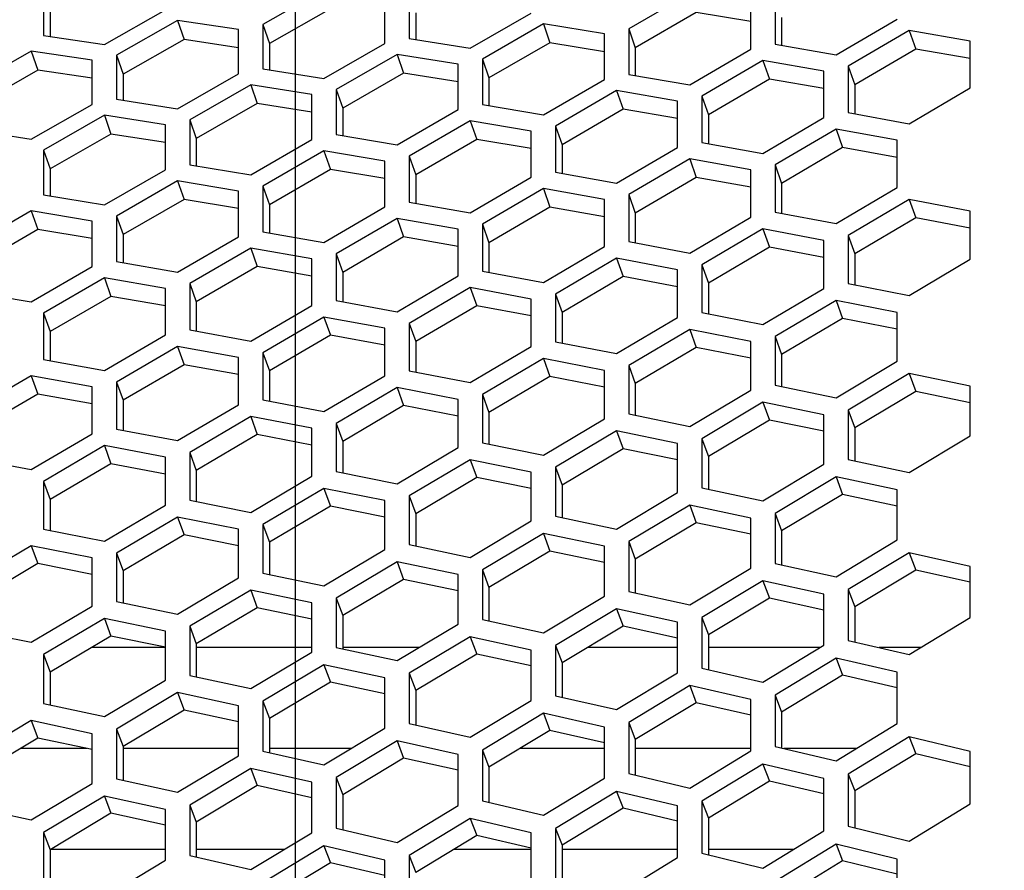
# Model space of a CAD drawing. Header units: millimetres. Extents: x 0 to 420, y 0 to 297.
# Tile 259 of 502: x 242.2 to 246.1, y 241.04 to 244.41. Entities that reach past the tile are written whole.
import ezdxf

# ---------------------------------------------------------------- set-up
doc = ezdxf.new("R2010")
doc.units = ezdxf.units.MM
doc.header["$LTSCALE"] = 23.1
doc.layers.get('0').update_dxf_attribs({"linetype": 'CONTINUOUS'})
doc.layers.add('DIM_PILOTEES', color=7, linetype='CONTINUOUS')
doc.layers.add('FASEN', color=7, linetype='CONTINUOUS')
doc.styles.add('TEXTSTYLE_2', font='txt', dxfattribs={"width": 0.97619})
doc.styles.add('TEXTSTYLE_3', font='txt', dxfattribs={"width": 1.071429})
doc.styles.add('TEXTSTYLE_6', font='txt', dxfattribs={"width": 1.178571})
doc.dimstyles.new('DIMSTYLE_1', dxfattribs={"dimtxt": 2.5, "dimasz": 0.1875, "dimexe": 0.125, "dimexo": 0.0625, "dimgap": 1.25, "dimtad": 0, "dimtih": 1, "dimtoh": 1, "dimdsep": 46, "dimtxsty": 'TEXTSTYLE_2', "dimblk": '_FILLED', "dimblk1": '_FILLED', "dimblk2": '_FILLED', "dimcen": 0.09, "dimazin": 2, "dimtfac": 1, "dimtofl": 0, "dimtmove": 0, "dimatfit": 3, "dimldrblk": '_FILLED', "dimfxl": 1, "dimtolj": 1, "dimarcsym": 0})
doc.dimstyles.new('DIMSTYLE_2', dxfattribs={"dimtxt": 2.5, "dimasz": 0.1875, "dimexe": 0.125, "dimexo": 0.0625, "dimgap": 1.25, "dimtad": 0, "dimtih": 1, "dimtoh": 1, "dimdsep": 46, "dimtxsty": 'TEXTSTYLE_3', "dimblk": '_FILLED', "dimblk1": '_FILLED', "dimblk2": '_FILLED', "dimcen": 0.09, "dimazin": 2, "dimtfac": 1, "dimtofl": 0, "dimtmove": 0, "dimatfit": 3, "dimldrblk": '_FILLED', "dimfxl": 1, "dimtolj": 1, "dimarcsym": 0})
doc.dimstyles.new('DIMSTYLE_5', dxfattribs={"dimtxt": 2.5, "dimasz": 0.1875, "dimexe": 0.125, "dimexo": 0.0625, "dimgap": 1.25, "dimtad": 0, "dimtih": 1, "dimtoh": 1, "dimdsep": 46, "dimtxsty": 'TEXTSTYLE_6', "dimblk": '_FILLED', "dimblk1": '_FILLED', "dimblk2": '_FILLED', "dimcen": 0.09, "dimazin": 2, "dimtfac": 1, "dimtofl": 0, "dimtmove": 0, "dimatfit": 3, "dimldrblk": '_FILLED', "dimfxl": 1, "dimtolj": 1, "dimarcsym": 0})

# ---------------------------------------------------------------- blocks, each defined once
blk = doc.blocks.new('_FILLED')
at = {"color": 0, "linetype": 'BYBLOCK'}
blk.add_solid([(0, 0), (-1, 0.167), (-1, -0.167)], dxfattribs=at)
blk = doc.blocks.new('*D0')
at = {"layer": 'DIM_PILOTEES', "color": 2, "linetype": 'CONTINUOUS'}
for p, q in [((218.8808, 254.2086), (215.0951, 254.2086)), ((215.2201, 254.2086), (215.2201, 191.7537)), ((273.8528, 254.2086), (218.8808, 254.2086)), ((215.2201, 129.4471), (215.2201, 186.7537)), ((218.8808, 129.4471), (215.0951, 129.4471)), ((273.8782, 129.4471), (218.8808, 129.4471))]:
    blk.add_line(p, q, dxfattribs=at)
at = {"layer": 'DIM_PILOTEES', "color": 2, "linetype": 'CONTINUOUS', "xscale": 0.1875, "yscale": 0.1875, "zscale": 0.1875}
for p, rotation in [((215.2201, 254.2086), 90), ((215.2201, 129.4471), 270)]:
    blk.add_blockref('_FILLED', p, dxfattribs=dict(at, rotation=rotation))
at = {"layer": 'DIM_PILOTEES', "color": 2, "linetype": 'CONTINUOUS', "insert": (215.2201, 190.5037), "char_height": 2.5, "width": 10.982143, "attachment_point": 2, "line_spacing_factor": 0.9, "style": 'TEXTSTYLE_2'}
blk.add_mtext('{\\ftxt;\\W0.0001;\\H0.0001;\\~}{\\ftxt;\\W2.9285714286;\\H2.5; }{\\ftxt;\\W0.0001;\\H0.0001;\\~}', dxfattribs=at)
blk = doc.blocks.new('*D1')
at = {"layer": 'DIM_PILOTEES', "color": 2, "linetype": 'CONTINUOUS'}
for p, q in [((226.3883, 264.6125), (226.3883, 265.9875)), ((243.2945, 264.6125), (243.2945, 265.9875)), ((226.3883, 265.8625), (225.8883, 265.8625)), ((243.2945, 265.8625), (243.7945, 265.8625)), ((226.3883, 206.2157), (226.3883, 264.6125)), ((243.2945, 226.5584), (243.2945, 264.6125))]:
    blk.add_line(p, q, dxfattribs=at)
at = {"layer": 'DIM_PILOTEES', "color": 2, "linetype": 'CONTINUOUS', "xscale": 0.1875, "yscale": 0.1875, "zscale": 0.1875}
blk.add_blockref('_FILLED', (226.3883, 265.8625), dxfattribs=at)
at = {"layer": 'DIM_PILOTEES', "color": 2, "linetype": 'CONTINUOUS', "xscale": 0.1875, "yscale": 0.1875, "zscale": 0.1875, "rotation": 180}
blk.add_blockref('_FILLED', (243.2945, 265.8625), dxfattribs=at)
at = {"layer": 'DIM_PILOTEES', "color": 2, "linetype": 'CONTINUOUS', "insert": (235.5503, 267.1125), "char_height": 2.5, "width": 8.035714, "attachment_point": 2, "line_spacing_factor": 0.9, "style": 'TEXTSTYLE_3'}
blk.add_mtext('{\\ftxt;\\W0.0001;\\H0.0001;\\~}{\\ftxt;\\W2.1428571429;\\H2.5; }{\\ftxt;\\W0.0001;\\H0.0001;\\~}', dxfattribs=at)
blk = doc.blocks.new('*D8')
at = {"layer": 'DIM_PILOTEES', "color": 2, "linetype": 'CONTINUOUS'}
for p, q in [((226.3883, 276.7141), (226.3883, 278.0891)), ((276.2211, 276.7141), (276.2211, 278.0891)), ((226.3883, 277.9641), (248.9616, 277.9641)), ((276.2211, 277.9641), (257.3545, 277.9641)), ((226.3883, 206.2157), (226.3883, 276.7141)), ((276.2211, 241.6204), (276.2211, 276.7141))]:
    blk.add_line(p, q, dxfattribs=at)
at = {"layer": 'DIM_PILOTEES', "color": 2, "linetype": 'CONTINUOUS', "xscale": 0.1875, "yscale": 0.1875, "zscale": 0.1875, "rotation": 180}
blk.add_blockref('_FILLED', (226.3883, 277.9641), dxfattribs=at)
at = {"layer": 'DIM_PILOTEES', "color": 2, "linetype": 'CONTINUOUS', "xscale": 0.1875, "yscale": 0.1875, "zscale": 0.1875}
blk.add_blockref('_FILLED', (276.2211, 277.9641), dxfattribs=at)
at = {"layer": 'DIM_PILOTEES', "color": 2, "linetype": 'CONTINUOUS', "insert": (253.158, 279.2141), "char_height": 2.5, "width": 8.839286, "attachment_point": 2, "line_spacing_factor": 0.9, "style": 'TEXTSTYLE_6'}
blk.add_mtext('{\\ftxt;\\W0.0001;\\H0.0001;\\~}{\\ftxt;\\W2.3571428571;\\H2.5; }{\\ftxt;\\W0.0001;\\H0.0001;\\~}', dxfattribs=at)

msp = doc.modelspace()

# ---------------------------------------------------------------- linework, layer by layer
at = {"color": 3, "linetype": 'CONTINUOUS'}
for p, q in [((243.4071, 244.5287), (243.1656, 244.3907)), ((242.2963, 244.5188), (242.2963, 244.3471)), ((243.6486, 244.3155), (243.6486, 244.4918)), ((243.7452, 244.5121), (243.7452, 244.3357)), ((244.856, 244.5133), (244.6145, 244.3735)), ((245.1941, 244.4936), (245.1941, 244.3125)), ((242.5378, 244.3113), (242.7793, 244.4487)), ((245.0975, 244.2926), (245.0975, 244.4736)), ((242.8276, 244.4069), (242.5861, 244.2693)), ((243.069, 244.3704), (242.8276, 244.4069)), ((243.9867, 244.297), (244.2281, 244.4362)), ((245.4356, 244.2709), (245.677, 244.412)), ((243.069, 244.1948), (243.069, 244.3704)), ((243.1656, 244.3907), (243.1656, 244.215)), ((244.2764, 244.3928), (244.035, 244.2534)), ((244.5179, 244.3535), (244.2764, 244.3928)), ((244.6145, 244.3735), (244.6145, 244.1931)), ((245.7253, 244.3671), (245.4839, 244.2258)), ((245.9668, 244.3248), (245.7253, 244.3671)), ((242.2963, 244.3471), (242.5378, 244.3113)), ((243.7452, 244.3357), (243.9867, 244.297)), ((244.5179, 244.1732), (244.5179, 244.3535)), ((243.4071, 244.1766), (243.6486, 244.3155)), ((244.856, 244.1519), (245.0975, 244.2926)), ((245.1941, 244.3125), (245.4356, 244.2709)), ((245.9668, 244.1398), (245.9668, 244.3248)), ((242.248, 244.2851), (242.0065, 244.1478)), ((242.4895, 244.249), (242.248, 244.2851)), ((242.4895, 244.0742), (242.4895, 244.249)), ((242.5861, 244.2693), (242.5861, 244.0943)), ((243.6969, 244.2724), (243.4554, 244.1333)), ((243.9384, 244.2334), (243.6969, 244.2724)), ((244.035, 244.2534), (244.035, 244.0737)), ((245.1458, 244.2479), (244.9043, 244.107)), ((245.3873, 244.206), (245.1458, 244.2479)), ((243.1656, 244.215), (243.4071, 244.1766)), ((243.9384, 244.0538), (243.9384, 244.2334)), ((245.4839, 244.2258), (245.4839, 244.0414)), ((242.8276, 244.0563), (243.069, 244.1948)), ((244.2764, 244.0329), (244.5179, 244.1732)), ((244.6145, 244.1931), (244.856, 244.1519)), ((245.3873, 244.0217), (245.3873, 244.206)), ((243.1173, 244.1519), (242.8759, 244.0132)), ((243.3588, 244.1133), (243.1173, 244.1519)), ((243.4554, 244.1333), (243.4554, 243.9543)), ((245.7253, 243.9976), (245.9668, 244.1398)), ((242.5861, 244.0943), (242.8276, 244.0563)), ((243.3588, 243.9344), (243.3588, 244.1133)), ((244.5662, 244.1287), (244.3247, 243.9882)), ((244.8077, 244.0872), (244.5662, 244.1287)), ((244.9043, 244.107), (244.9043, 243.9234)), ((242.248, 243.936), (242.4895, 244.0742)), ((243.6969, 243.9139), (243.9384, 244.0538)), ((244.035, 244.0737), (244.2764, 244.0329)), ((244.8077, 243.9037), (244.8077, 244.0872)), ((242.5378, 244.0314), (242.2963, 243.8931)), ((242.7793, 243.9932), (242.5378, 244.0314)), ((245.1458, 243.88), (245.3873, 244.0217)), ((245.4839, 244.0414), (245.7253, 243.9976)), ((242.7793, 243.8151), (242.7793, 243.9932)), ((242.8759, 244.0132), (242.8759, 243.835)), ((243.9867, 244.0096), (243.7452, 243.8694)), ((244.2281, 243.9684), (243.9867, 244.0096)), ((244.3247, 243.9882), (244.3247, 243.8053)), ((245.4356, 243.976), (245.1941, 243.834)), ((245.677, 243.9319), (245.4356, 243.976)), ((242.0065, 243.9736), (242.248, 243.936)), ((243.4554, 243.9543), (243.6969, 243.9139)), ((244.2281, 243.7856), (244.2281, 243.9684)), ((243.1173, 243.7948), (243.3588, 243.9344)), ((244.5662, 243.7623), (244.8077, 243.9037)), ((244.9043, 243.9234), (245.1458, 243.88)), ((245.677, 243.7444), (245.677, 243.9319)), ((242.2963, 243.8931), (242.2963, 243.7156)), ((243.4071, 243.8904), (243.1656, 243.7506)), ((243.6486, 243.8496), (243.4071, 243.8904)), ((243.7452, 243.8694), (243.7452, 243.6872)), ((244.856, 243.8581), (244.6145, 243.7165)), ((245.0975, 243.8144), (244.856, 243.8581)), ((242.8759, 243.835), (243.1173, 243.7948)), ((243.6486, 243.6676), (243.6486, 243.8496)), ((245.1941, 243.834), (245.1941, 243.6471)), ((242.5378, 243.6758), (242.7793, 243.8151)), ((243.9867, 243.6446), (244.2281, 243.7856)), ((244.3247, 243.8053), (244.5662, 243.7623)), ((245.0975, 243.6276), (245.0975, 243.8144)), ((242.8276, 243.7712), (242.5861, 243.6318)), ((243.069, 243.7308), (242.8276, 243.7712)), ((243.1656, 243.7506), (243.1656, 243.5692)), ((245.4356, 243.6015), (245.677, 243.7444)), ((242.2963, 243.7156), (242.5378, 243.6758)), ((243.069, 243.5495), (243.069, 243.7308)), ((244.2764, 243.7403), (244.035, 243.5991)), ((244.5179, 243.697), (244.2764, 243.7403)), ((244.6145, 243.7165), (244.6145, 243.5304)), ((243.4071, 243.5269), (243.6486, 243.6676)), ((243.7452, 243.6872), (243.9867, 243.6446)), ((244.5179, 243.5109), (244.5179, 243.697)), ((245.7253, 243.6975), (245.4839, 243.5545)), ((245.9668, 243.6512), (245.7253, 243.6975)), ((242.248, 243.6521), (242.0065, 243.513)), ((242.4895, 243.612), (242.248, 243.6521)), ((242.5861, 243.6318), (242.5861, 243.4511)), ((244.856, 243.4852), (245.0975, 243.6276)), ((245.1941, 243.6471), (245.4356, 243.6015)), ((245.9668, 243.4605), (245.9668, 243.6512)), ((242.4895, 243.4314), (242.4895, 243.612)), ((243.6969, 243.6225), (243.4554, 243.4816)), ((243.9384, 243.5795), (243.6969, 243.6225)), ((244.035, 243.5991), (244.035, 243.4137)), ((242.8276, 243.4092), (243.069, 243.5495)), ((243.1656, 243.5692), (243.4071, 243.5269)), ((243.9384, 243.3942), (243.9384, 243.5795)), ((245.1458, 243.581), (244.9043, 243.4384)), ((245.3873, 243.5351), (245.1458, 243.581)), ((245.4839, 243.5545), (245.4839, 243.3644)), ((244.2764, 243.3689), (244.5179, 243.5109)), ((244.6145, 243.5304), (244.856, 243.4852)), ((245.3873, 243.3451), (245.3873, 243.5351)), ((243.1173, 243.5046), (242.8759, 243.3642)), ((243.3588, 243.462), (243.1173, 243.5046)), ((243.4554, 243.4816), (243.4554, 243.297)), ((242.248, 243.2915), (242.4895, 243.4314)), ((242.5861, 243.4511), (242.8276, 243.4092)), ((243.3588, 243.2775), (243.3588, 243.462)), ((244.5662, 243.4645), (244.3247, 243.3223)), ((244.8077, 243.419), (244.5662, 243.4645)), ((244.9043, 243.4384), (244.9043, 243.249)), ((245.7253, 243.3166), (245.9668, 243.4605)), ((243.6969, 243.2525), (243.9384, 243.3942)), ((244.035, 243.4137), (244.2764, 243.3689)), ((244.8077, 243.2298), (244.8077, 243.419)), ((242.5378, 243.3868), (242.2963, 243.2467)), ((242.7793, 243.3446), (242.5378, 243.3868)), ((242.8759, 243.3642), (242.8759, 243.1803)), ((245.4839, 243.3644), (245.7253, 243.3166)), ((242.0065, 243.3331), (242.248, 243.2915)), ((242.7793, 243.1608), (242.7793, 243.3446)), ((243.9867, 243.348), (243.7452, 243.2062)), ((244.2281, 243.3029), (243.9867, 243.348)), ((244.3247, 243.3223), (244.3247, 243.1337)), ((245.1458, 243.2017), (245.3873, 243.3451)), ((243.1173, 243.1362), (243.3588, 243.2775)), ((243.4554, 243.297), (243.6969, 243.2525)), ((244.2281, 243.1145), (244.2281, 243.3029)), ((245.4356, 243.2974), (245.1941, 243.1538)), ((245.677, 243.2494), (245.4356, 243.2974)), ((242.2963, 243.2467), (242.2963, 243.0636)), ((244.9043, 243.249), (245.1458, 243.2017)), ((245.677, 243.0562), (245.677, 243.2494)), ((243.4071, 243.2316), (243.1656, 243.0901)), ((243.6486, 243.1868), (243.4071, 243.2316)), ((243.7452, 243.2062), (243.7452, 243.0184)), ((244.5662, 243.0867), (244.8077, 243.2298)), ((242.5378, 243.0199), (242.7793, 243.1608)), ((242.8759, 243.1803), (243.1173, 243.1362)), ((243.6486, 242.9991), (243.6486, 243.1868)), ((244.856, 243.1823), (244.6145, 243.0391)), ((245.0975, 243.1347), (244.856, 243.1823)), ((244.3247, 243.1337), (244.5662, 243.0867)), ((245.0975, 242.9423), (245.0975, 243.1347)), ((245.1941, 243.1538), (245.1941, 242.9613)), ((242.8276, 243.1151), (242.5861, 242.974)), ((243.069, 243.0707), (242.8276, 243.1151)), ((243.1656, 243.0901), (243.1656, 242.903)), ((243.9867, 242.9718), (244.2281, 243.1145)), ((242.2963, 243.0636), (242.5378, 243.0199)), ((243.069, 242.8838), (243.069, 243.0707)), ((244.2764, 243.0672), (244.035, 242.9243)), ((244.5179, 243.0199), (244.2764, 243.0672)), ((244.6145, 243.0391), (244.6145, 242.8473)), ((245.4356, 242.9117), (245.677, 243.0562)), ((243.7452, 243.0184), (243.9867, 242.9718)), ((244.5179, 242.8283), (244.5179, 243.0199)), ((245.7253, 243.0074), (245.4839, 242.8628)), ((245.9668, 242.9572), (245.7253, 243.0074)), ((242.248, 242.9986), (242.0065, 242.8579)), ((242.4895, 242.9546), (242.248, 242.9986)), ((242.5861, 242.974), (242.5861, 242.7877)), ((243.4071, 242.8568), (243.6486, 242.9991)), ((245.1941, 242.9613), (245.4356, 242.9117)), ((242.4895, 242.7685), (242.4895, 242.9546)), ((243.6969, 242.9521), (243.4554, 242.8096)), ((243.9384, 242.9052), (243.6969, 242.9521)), ((244.035, 242.9243), (244.035, 242.7334)), ((244.856, 242.7982), (245.0975, 242.9423)), ((245.9668, 242.7609), (245.9668, 242.9572)), ((242.8276, 242.7419), (243.069, 242.8838)), ((243.1656, 242.903), (243.4071, 242.8568)), ((243.9384, 242.7144), (243.9384, 242.9052)), ((245.1458, 242.8937), (244.9043, 242.7495)), ((245.3873, 242.8439), (245.1458, 242.8937)), ((244.6145, 242.8473), (244.856, 242.7982)), ((245.3873, 242.6483), (245.3873, 242.8439)), ((245.4839, 242.8628), (245.4839, 242.6671)), ((243.1173, 242.837), (242.8759, 242.6949)), ((243.3588, 242.7905), (243.1173, 242.837)), ((243.4554, 242.8096), (243.4554, 242.6194)), ((244.2764, 242.6846), (244.5179, 242.8283)), ((242.248, 242.6269), (242.4895, 242.7685)), ((242.5861, 242.7877), (242.8276, 242.7419)), ((243.3588, 242.6004), (243.3588, 242.7905)), ((244.5662, 242.78), (244.3247, 242.6361)), ((244.8077, 242.7306), (244.5662, 242.78)), ((244.035, 242.7334), (244.2764, 242.6846)), ((244.8077, 242.5358), (244.8077, 242.7306)), ((244.9043, 242.7495), (244.9043, 242.5546)), ((245.7253, 242.6154), (245.9668, 242.7609)), ((242.5378, 242.7219), (242.2963, 242.5802)), ((242.7793, 242.6758), (242.5378, 242.7219)), ((242.8759, 242.6949), (242.8759, 242.5055)), ((243.6969, 242.5711), (243.9384, 242.7144)), ((242.0065, 242.6723), (242.248, 242.6269)), ((242.7793, 242.4865), (242.7793, 242.6758)), ((243.9867, 242.6663), (243.7452, 242.5228)), ((244.2281, 242.6173), (243.9867, 242.6663)), ((245.4839, 242.6671), (245.7253, 242.6154)), ((243.4554, 242.6194), (243.6969, 242.5711)), ((244.2281, 242.4233), (244.2281, 242.6173)), ((244.3247, 242.6361), (244.3247, 242.442)), ((245.1458, 242.5033), (245.3873, 242.6483)), ((242.2963, 242.5802), (242.2963, 242.3915)), ((243.1173, 242.4575), (243.3588, 242.6004)), ((245.4356, 242.5987), (245.1941, 242.4535)), ((245.677, 242.5468), (245.4356, 242.5987)), ((243.4071, 242.5526), (243.1656, 242.4095)), ((243.6486, 242.5039), (243.4071, 242.5526)), ((244.5662, 242.3911), (244.8077, 242.5358)), ((244.9043, 242.5546), (245.1458, 242.5033)), ((245.677, 242.3481), (245.677, 242.5468)), ((242.8759, 242.5055), (243.1173, 242.4575)), ((243.6486, 242.3107), (243.6486, 242.5039)), ((243.7452, 242.5228), (243.7452, 242.3295)), ((242.5378, 242.3439), (242.7793, 242.4865)), ((244.856, 242.4864), (244.6145, 242.3416)), ((245.0975, 242.4349), (244.856, 242.4864)), ((242.8276, 242.4389), (242.5861, 242.2962)), ((243.069, 242.3906), (242.8276, 242.4389)), ((243.9867, 242.279), (244.2281, 242.4233)), ((244.3247, 242.442), (244.5662, 242.3911)), ((245.0975, 242.237), (245.0975, 242.4349)), ((245.1941, 242.4535), (245.1941, 242.2555)), ((242.2963, 242.3915), (242.5378, 242.3439)), ((243.069, 242.1982), (243.069, 242.3906)), ((243.1656, 242.4095), (243.1656, 242.2169)), ((244.2764, 242.3741), (244.035, 242.2297)), ((244.5179, 242.3229), (244.2764, 242.3741)), ((244.6145, 242.3416), (244.6145, 242.1444)), ((245.4356, 242.202), (245.677, 242.3481)), ((242.248, 242.3252), (242.0065, 242.1828)), ((242.4895, 242.2773), (242.248, 242.3252)), ((243.4071, 242.1668), (243.6486, 242.3107)), ((243.7452, 242.3295), (243.9867, 242.279)), ((244.5179, 242.1259), (244.5179, 242.3229)), ((242.4895, 242.0857), (242.4895, 242.2773)), ((242.5861, 242.2962), (242.5861, 242.1044)), ((243.6969, 242.2618), (243.4554, 242.1178)), ((243.9384, 242.211), (243.6969, 242.2618)), ((245.7253, 242.2974), (245.4839, 242.1512)), ((245.9668, 242.2433), (245.7253, 242.2974)), ((244.035, 242.2297), (244.035, 242.0333)), ((244.856, 242.0913), (245.0975, 242.237)), ((245.1941, 242.2555), (245.4356, 242.202)), ((245.9668, 242.0415), (245.9668, 242.2433)), ((242.8276, 242.0547), (243.069, 242.1982)), ((243.1656, 242.2169), (243.4071, 242.1668)), ((243.9384, 242.0147), (243.9384, 242.211)), ((245.1458, 242.1865), (244.9043, 242.0407)), ((245.3873, 242.1328), (245.1458, 242.1865)), ((243.1173, 242.1495), (242.8759, 242.0059)), ((243.3588, 242.0991), (243.1173, 242.1495)), ((244.6145, 242.1444), (244.856, 242.0913)), ((245.4839, 242.1512), (245.4839, 241.9501)), ((242.5861, 242.1044), (242.8276, 242.0547)), ((243.4554, 242.1178), (243.4554, 241.9222)), ((244.2764, 241.9806), (244.5179, 242.1259)), ((245.3873, 241.9318), (245.3873, 242.1328)), ((242.248, 241.9426), (242.4895, 242.0857)), ((243.3588, 241.9036), (243.3588, 242.0991)), ((244.5662, 242.0757), (244.3247, 241.9303)), ((244.8077, 242.0223), (244.5662, 242.0757)), ((242.5378, 242.0372), (242.2963, 241.894)), ((242.7793, 241.9872), (242.5378, 242.0372)), ((244.035, 242.0333), (244.2764, 241.9806)), ((244.9043, 242.0407), (244.9043, 241.8404)), ((245.7253, 241.8945), (245.9668, 242.0415)), ((242.0065, 241.9919), (242.248, 241.9426)), ((242.7793, 241.7925), (242.7793, 241.9872)), ((242.8759, 242.0059), (242.8759, 241.811)), ((243.6969, 241.8699), (243.9384, 242.0147)), ((244.8077, 241.8222), (244.8077, 242.0223)), ((243.9867, 241.9648), (243.7452, 241.8198)), ((244.2281, 241.9119), (243.9867, 241.9648)), ((245.4839, 241.9501), (245.7253, 241.8945)), ((243.4554, 241.9222), (243.6969, 241.8699)), ((244.2281, 241.7125), (244.2281, 241.9119)), ((244.3247, 241.9303), (244.3247, 241.7308)), ((245.1458, 241.7852), (245.3873, 241.9318)), ((242.2963, 241.894), (242.2963, 241.6999)), ((243.1173, 241.7592), (243.3588, 241.9036)), ((245.4356, 241.8803), (245.1941, 241.7336)), ((245.677, 241.8245), (245.4356, 241.8803)), ((243.4071, 241.8539), (243.1656, 241.7093)), ((243.6486, 241.8014), (243.4071, 241.8539)), ((244.9043, 241.8404), (245.1458, 241.7852)), ((242.5378, 241.6485), (242.7793, 241.7925)), ((242.8759, 241.811), (243.1173, 241.7592)), ((243.6486, 241.6028), (243.6486, 241.8014)), ((243.7452, 241.8198), (243.7452, 241.6211)), ((244.5662, 241.676), (244.8077, 241.8222)), ((245.677, 241.6204), (245.677, 241.8245)), ((244.856, 241.7709), (244.6145, 241.6246)), ((245.0975, 241.7154), (244.856, 241.7709)), ((242.8276, 241.7431), (242.5861, 241.5989)), ((243.069, 241.6909), (242.8276, 241.7431)), ((244.3247, 241.7308), (244.5662, 241.676)), ((245.0975, 241.5122), (245.0975, 241.7154)), ((245.1941, 241.7336), (245.1941, 241.5302)), ((242.2963, 241.6999), (242.5378, 241.6485)), ((243.069, 241.4932), (243.069, 241.6909)), ((243.1656, 241.7093), (243.1656, 241.5115)), ((243.9867, 241.5667), (244.2281, 241.7125)), ((244.2764, 241.6615), (244.035, 241.5156)), ((244.5179, 241.6064), (244.2764, 241.6615)), ((242.248, 241.6322), (242.0065, 241.4884)), ((242.4895, 241.5805), (242.248, 241.6322)), ((242.5861, 241.5989), (242.5861, 241.4018)), ((243.4071, 241.4575), (243.6486, 241.6028)), ((243.7452, 241.6211), (243.9867, 241.5667)), ((244.5179, 241.404), (244.5179, 241.6064)), ((244.6145, 241.6246), (244.6145, 241.4221)), ((245.4356, 241.4729), (245.677, 241.6204)), ((242.4895, 241.3835), (242.4895, 241.5805)), ((245.7253, 241.5679), (245.4839, 241.4203)), ((245.9668, 241.5099), (245.7253, 241.5679)), ((243.6969, 241.5521), (243.4554, 241.4066)), ((243.9384, 241.4974), (243.6969, 241.5521)), ((245.1941, 241.5302), (245.4356, 241.4729)), ((242.8276, 241.3482), (243.069, 241.4932)), ((243.1656, 241.5115), (243.4071, 241.4575)), ((243.9384, 241.2958), (243.9384, 241.4974)), ((244.035, 241.5156), (244.035, 241.3139)), ((244.856, 241.3651), (245.0975, 241.5122)), ((245.9668, 241.3028), (245.9668, 241.5099)), ((243.1173, 241.4427), (242.8759, 241.2976)), ((243.3588, 241.3884), (243.1173, 241.4427)), ((245.1458, 241.4599), (244.9043, 241.3127)), ((245.3873, 241.4023), (245.1458, 241.4599)), ((242.5861, 241.4018), (242.8276, 241.3482)), ((243.4554, 241.4066), (243.4554, 241.2057)), ((244.2764, 241.2574), (244.5179, 241.404)), ((244.6145, 241.4221), (244.856, 241.3651)), ((245.3873, 241.1961), (245.3873, 241.4023)), ((245.4839, 241.4203), (245.4839, 241.2138)), ((242.248, 241.239), (242.4895, 241.3835)), ((243.3588, 241.1876), (243.3588, 241.3884)), ((242.5378, 241.3333), (242.2963, 241.1886)), ((242.7793, 241.2794), (242.5378, 241.3333)), ((244.5662, 241.352), (244.3247, 241.2052)), ((244.8077, 241.2948), (244.5662, 241.352)), ((242.0065, 241.2921), (242.248, 241.239)), ((242.8759, 241.2976), (242.8759, 241.0975)), ((243.6969, 241.1496), (243.9384, 241.2958)), ((244.035, 241.3139), (244.2764, 241.2574)), ((244.8077, 241.0894), (244.8077, 241.2948)), ((244.9043, 241.3127), (244.9043, 241.1071)), ((245.7253, 241.1544), (245.9668, 241.3028)), ((242.7793, 241.0795), (242.7793, 241.2794)), ((243.9867, 241.2441), (243.7452, 241.0977)), ((244.2281, 241.1873), (243.9867, 241.2441)), ((245.4839, 241.2138), (245.7253, 241.1544)), ((242.2963, 241.1886), (242.2963, 240.9893)), ((243.1173, 241.0418), (243.3588, 241.1876)), ((243.4554, 241.2057), (243.6969, 241.1496)), ((244.2281, 240.9827), (244.2281, 241.1873)), ((244.3247, 241.2052), (244.3247, 241.0004)), ((245.1458, 241.0481), (245.3873, 241.1961)), ((243.4071, 241.1361), (243.1656, 240.9901)), ((243.6486, 241.0797), (243.4071, 241.1361)), ((245.4356, 241.1428), (245.1941, 240.9946)), ((245.677, 241.083), (245.4356, 241.1428)), ((242.8759, 241.0975), (243.1173, 241.0418)), ((243.7452, 241.0977), (243.7452, 240.8937)), ((244.5662, 240.9418), (244.8077, 241.0894)), ((244.9043, 241.1071), (245.1458, 241.0481)), ((242.5378, 240.934), (242.7793, 241.0795)), ((243.6486, 240.876), (243.6486, 241.0797)), ((245.677, 240.8737), (245.677, 241.083))]:
    msp.add_line(p, q, dxfattribs=at)
at = {"color": 7, "linetype": 'CONTINUOUS'}
for p, q in [((243.433, 244.4529), (243.1915, 244.3151)), ((242.3222, 244.4425), (242.3222, 244.3433)), ((242.8276, 244.4069), (242.8534, 244.3311)), ((243.7711, 244.4366), (243.7711, 244.3315)), ((244.8819, 244.4384), (244.6404, 244.2988)), ((245.0975, 244.4032), (244.8819, 244.4384)), ((245.22, 244.4189), (245.22, 244.3081)), ((243.1656, 244.3907), (243.1915, 244.3151)), ((244.2764, 244.3928), (244.3023, 244.3179)), ((244.6145, 244.3735), (244.6404, 244.2988)), ((245.7253, 244.3671), (245.7512, 244.293)), ((242.8534, 244.3311), (242.612, 244.1937)), ((243.069, 244.2988), (242.8534, 244.3311)), ((243.1915, 244.3151), (243.1915, 244.2109)), ((244.3023, 244.3179), (244.0608, 244.1787)), ((244.5179, 244.283), (244.3023, 244.3179)), ((244.6404, 244.2988), (244.6404, 244.1887)), ((245.7512, 244.293), (245.5097, 244.1519)), ((245.9668, 244.2555), (245.7512, 244.293)), ((242.248, 244.2851), (242.2739, 244.2094)), ((242.5861, 244.2693), (242.612, 244.1937)), ((243.6969, 244.2724), (243.7228, 244.1974)), ((244.035, 244.2534), (244.0608, 244.1787)), ((245.1458, 244.2479), (245.1717, 244.1738)), ((242.2739, 244.2094), (242.0324, 244.0723)), ((242.4895, 244.1774), (242.2739, 244.2094)), ((245.4839, 244.2258), (245.5097, 244.1519)), ((242.612, 244.1937), (242.612, 244.0902)), ((243.7228, 244.1974), (243.4813, 244.0586)), ((243.9384, 244.1629), (243.7228, 244.1974)), ((244.0608, 244.1787), (244.0608, 244.0694)), ((245.1717, 244.1738), (244.9302, 244.0331)), ((245.3873, 244.1366), (245.1717, 244.1738)), ((243.1173, 244.1519), (243.1432, 244.077)), ((243.4554, 244.1333), (243.4813, 244.0586)), ((245.5097, 244.1519), (245.5097, 244.0367)), ((244.5662, 244.1287), (244.5921, 244.0546)), ((244.9043, 244.107), (244.9302, 244.0331)), ((243.1432, 244.077), (242.9017, 243.9385)), ((243.3588, 244.0427), (243.1432, 244.077)), ((243.4813, 244.0586), (243.4813, 243.95)), ((244.5921, 244.0546), (244.3506, 243.9143)), ((244.8077, 244.0178), (244.5921, 244.0546)), ((242.5378, 244.0314), (242.5637, 243.9565)), ((244.9302, 244.0331), (244.9302, 243.9187)), ((242.8759, 244.0132), (242.9017, 243.9385)), ((243.9867, 244.0096), (244.0125, 243.9355)), ((244.3247, 243.9882), (244.3506, 243.9143)), ((245.4356, 243.976), (245.4614, 243.9027)), ((242.5637, 243.9565), (242.3222, 243.8184)), ((242.7793, 243.9225), (242.5637, 243.9565)), ((242.9017, 243.9385), (242.9017, 243.8307)), ((244.0125, 243.9355), (243.7711, 243.7955)), ((244.2281, 243.8989), (244.0125, 243.9355)), ((244.3506, 243.9143), (244.3506, 243.8007)), ((245.4614, 243.9027), (245.22, 243.7609)), ((245.677, 243.8635), (245.4614, 243.9027)), ((242.2963, 243.8931), (242.3222, 243.8184)), ((243.4071, 243.8904), (243.433, 243.8163)), ((243.7452, 243.8694), (243.7711, 243.7955)), ((244.856, 243.8581), (244.8819, 243.7848)), ((245.1941, 243.834), (245.22, 243.7609)), ((242.3222, 243.8184), (242.3222, 243.7113)), ((243.433, 243.8163), (243.1915, 243.6767)), ((243.6486, 243.7801), (243.433, 243.8163)), ((243.7711, 243.7955), (243.7711, 243.6827)), ((244.8819, 243.7848), (244.6404, 243.6435)), ((245.0975, 243.746), (244.8819, 243.7848)), ((242.8276, 243.7712), (242.8534, 243.6971)), ((243.1656, 243.7506), (243.1915, 243.6767)), ((245.22, 243.7609), (245.22, 243.6422)), ((244.2764, 243.7403), (244.3023, 243.667)), ((244.6145, 243.7165), (244.6404, 243.6435)), ((242.8534, 243.6971), (242.612, 243.5579)), ((243.069, 243.6613), (242.8534, 243.6971)), ((243.1915, 243.6767), (243.1915, 243.5647)), ((244.3023, 243.667), (244.0608, 243.526)), ((244.5179, 243.6285), (244.3023, 243.667)), ((245.7253, 243.6975), (245.7512, 243.625)), ((242.248, 243.6521), (242.2739, 243.578)), ((242.5861, 243.6318), (242.612, 243.5579)), ((244.6404, 243.6435), (244.6404, 243.5256)), ((245.7512, 243.625), (245.5097, 243.4823)), ((245.9668, 243.584), (245.7512, 243.625)), ((243.6969, 243.6225), (243.7228, 243.5492)), ((244.035, 243.5991), (244.0608, 243.526)), ((242.2739, 243.578), (242.0324, 243.4391)), ((242.4895, 243.5424), (242.2739, 243.578)), ((242.612, 243.5579), (242.612, 243.4467)), ((243.7228, 243.5492), (243.4813, 243.4086)), ((243.9384, 243.511), (243.7228, 243.5492)), ((245.1458, 243.581), (245.1717, 243.5086)), ((245.4839, 243.5545), (245.5097, 243.4823)), ((244.0608, 243.526), (244.0608, 243.4089)), ((245.1717, 243.5086), (244.9302, 243.3662)), ((245.3873, 243.4678), (245.1717, 243.5086)), ((243.1173, 243.5046), (243.1432, 243.4313)), ((243.4554, 243.4816), (243.4813, 243.4086)), ((245.5097, 243.4823), (245.5097, 243.3593)), ((243.1432, 243.4313), (242.9017, 243.2911)), ((243.3588, 243.3935), (243.1432, 243.4313)), ((244.5662, 243.4645), (244.5921, 243.3921)), ((244.9043, 243.4384), (244.9302, 243.3662)), ((243.4813, 243.4086), (243.4813, 243.2922)), ((244.5921, 243.3921), (244.3506, 243.2501)), ((244.8077, 243.3517), (244.5921, 243.3921)), ((242.5378, 243.3868), (242.5637, 243.3135)), ((242.8759, 243.3642), (242.9017, 243.2911)), ((244.9302, 243.3662), (244.9302, 243.244)), ((242.5637, 243.3135), (242.3222, 243.1736)), ((242.7793, 243.276), (242.5637, 243.3135)), ((243.9867, 243.348), (244.0125, 243.2756)), ((244.3247, 243.3223), (244.3506, 243.2501)), ((242.9017, 243.2911), (242.9017, 243.1756)), ((244.0125, 243.2756), (243.7711, 243.134)), ((244.2281, 243.2356), (244.0125, 243.2756)), ((245.4356, 243.2974), (245.4614, 243.2258)), ((242.2963, 243.2467), (242.3222, 243.1736)), ((244.3506, 243.2501), (244.3506, 243.1287)), ((243.4071, 243.2316), (243.433, 243.1591)), ((243.7452, 243.2062), (243.7711, 243.134)), ((245.4614, 243.2258), (245.22, 243.0824)), ((245.677, 243.1832), (245.4614, 243.2258)), ((242.3222, 243.1736), (242.3222, 243.0589)), ((243.433, 243.1591), (243.1915, 243.0179)), ((243.6486, 243.1194), (243.433, 243.1591)), ((244.856, 243.1823), (244.8819, 243.1107)), ((243.7711, 243.134), (243.7711, 243.0134)), ((245.1941, 243.1538), (245.22, 243.0824)), ((242.8276, 243.1151), (242.8534, 243.0426)), ((243.1656, 243.0901), (243.1915, 243.0179)), ((244.8819, 243.1107), (244.6404, 242.9677)), ((245.0975, 243.0684), (244.8819, 243.1107)), ((245.22, 243.0824), (245.22, 242.956)), ((242.8534, 243.0426), (242.612, 242.9018)), ((243.069, 243.0033), (242.8534, 243.0426)), ((244.2764, 243.0672), (244.3023, 242.9956)), ((244.6145, 243.0391), (244.6404, 242.9677)), ((243.1915, 243.0179), (243.1915, 242.8981)), ((245.7253, 243.0074), (245.7512, 242.9367)), ((242.248, 242.9986), (242.2739, 242.9262)), ((242.5861, 242.974), (242.612, 242.9018)), ((244.3023, 242.9956), (244.0608, 242.853)), ((244.5179, 242.9537), (244.3023, 242.9956)), ((244.6404, 242.9677), (244.6404, 242.8421)), ((242.2739, 242.9262), (242.0324, 242.7857)), ((242.4895, 242.8871), (242.2739, 242.9262)), ((243.6969, 242.9521), (243.7228, 242.8805)), ((244.035, 242.9243), (244.0608, 242.853)), ((245.7512, 242.9367), (245.5097, 242.7923)), ((245.9668, 242.8921), (245.7512, 242.9367)), ((242.612, 242.9018), (242.612, 242.7828)), ((245.1458, 242.8937), (245.1717, 242.823)), ((243.7228, 242.8805), (243.4813, 242.7383)), ((243.9384, 242.8389), (243.7228, 242.8805)), ((244.0608, 242.853), (244.0608, 242.7282)), ((245.4839, 242.8628), (245.5097, 242.7923)), ((243.1173, 242.837), (243.1432, 242.7654)), ((243.4554, 242.8096), (243.4813, 242.7383)), ((245.1717, 242.823), (244.9302, 242.679)), ((245.3873, 242.7788), (245.1717, 242.823)), ((244.5662, 242.78), (244.5921, 242.7093)), ((245.5097, 242.7923), (245.5097, 242.6616)), ((243.1432, 242.7654), (242.9017, 242.6235)), ((243.3588, 242.7241), (243.1432, 242.7654)), ((243.4813, 242.7383), (243.4813, 242.6143)), ((244.9043, 242.7495), (244.9302, 242.679)), ((242.5378, 242.7219), (242.5637, 242.6503)), ((242.8759, 242.6949), (242.9017, 242.6235)), ((244.5921, 242.7093), (244.3506, 242.5657)), ((244.8077, 242.6654), (244.5921, 242.7093)), ((242.5637, 242.6503), (242.3222, 242.5088)), ((242.7793, 242.6094), (242.5637, 242.6503)), ((243.9867, 242.6663), (244.0125, 242.5956)), ((244.9302, 242.679), (244.9302, 242.5491)), ((242.9017, 242.6235), (242.9017, 242.5004)), ((244.3247, 242.6361), (244.3506, 242.5657)), ((242.2963, 242.5802), (242.3222, 242.5088)), ((244.0125, 242.5956), (243.7711, 242.4523)), ((244.2281, 242.552), (244.0125, 242.5956)), ((245.4356, 242.5987), (245.4614, 242.5289)), ((243.4071, 242.5526), (243.433, 242.4818)), ((244.3506, 242.5657), (244.3506, 242.4366)), ((242.3222, 242.5088), (242.3222, 242.3865)), ((243.7452, 242.5228), (243.7711, 242.4523)), ((245.4614, 242.5289), (245.22, 242.3839)), ((245.677, 242.4827), (245.4614, 242.5289)), ((243.433, 242.4818), (243.1915, 242.339)), ((243.6486, 242.4387), (243.433, 242.4818)), ((244.856, 242.4864), (244.8819, 242.4166)), ((242.8276, 242.4389), (242.8534, 242.3681)), ((243.7711, 242.4523), (243.7711, 242.3241)), ((244.8819, 242.4166), (244.6404, 242.272)), ((245.0975, 242.3708), (244.8819, 242.4166)), ((245.1941, 242.4535), (245.22, 242.3839)), ((243.1656, 242.4095), (243.1915, 242.339)), ((245.22, 242.3839), (245.22, 242.2498)), ((242.8534, 242.3681), (242.612, 242.2257)), ((243.069, 242.3253), (242.8534, 242.3681)), ((243.1915, 242.339), (243.1915, 242.2116)), ((244.2764, 242.3741), (244.3023, 242.3043)), ((244.6145, 242.3416), (244.6404, 242.272)), ((242.248, 242.3252), (242.2739, 242.2544)), ((244.3023, 242.3043), (244.0608, 242.1601)), ((244.5179, 242.2588), (244.3023, 242.3043)), ((242.5861, 242.2962), (242.612, 242.2257)), ((243.6969, 242.2618), (243.7228, 242.192)), ((244.6404, 242.272), (244.6404, 242.1387)), ((245.7253, 242.2974), (245.7512, 242.2284)), ((242.2739, 242.2544), (242.0324, 242.1124)), ((242.4895, 242.2119), (242.2739, 242.2544)), ((242.612, 242.2257), (242.612, 242.0991)), ((244.035, 242.2297), (244.0608, 242.1601)), ((245.7512, 242.2284), (245.5097, 242.0825)), ((245.9668, 242.1804), (245.7512, 242.2284)), ((243.7228, 242.192), (243.4813, 242.0482)), ((243.9384, 242.1469), (243.7228, 242.192)), ((245.1458, 242.1865), (245.1717, 242.1176)), ((243.1173, 242.1495), (243.1432, 242.0797)), ((244.0608, 242.1601), (244.0608, 242.0277)), ((245.4839, 242.1512), (245.5097, 242.0825)), ((243.4554, 242.1178), (243.4813, 242.0482)), ((245.1717, 242.1176), (244.9302, 241.972)), ((245.3873, 242.0698), (245.1717, 242.1176)), ((243.1432, 242.0797), (242.9017, 241.9363)), ((243.3588, 242.0349), (243.1432, 242.0797)), ((244.5662, 242.0757), (244.5921, 242.0067)), ((245.5097, 242.0825), (245.5097, 241.9442)), ((242.5378, 242.0372), (242.5637, 241.9674)), ((243.4813, 242.0482), (243.4813, 241.9166)), ((244.9043, 242.0407), (244.9302, 241.972)), ((242.8759, 242.0059), (242.9017, 241.9363)), ((244.5921, 242.0067), (244.3506, 241.8616)), ((244.8077, 241.9593), (244.5921, 242.0067)), ((242.5637, 241.9674), (242.3222, 241.8244)), ((242.7793, 241.923), (242.5637, 241.9674)), ((243.9867, 241.9648), (244.0125, 241.8958)), ((244.9302, 241.972), (244.9302, 241.8345)), ((242.9017, 241.9363), (242.9017, 241.8055)), ((244.3247, 241.9303), (244.3506, 241.8616)), ((242.2963, 241.894), (242.3222, 241.8244)), ((244.0125, 241.8958), (243.7711, 241.7511)), ((244.2281, 241.8488), (244.0125, 241.8958)), ((245.4356, 241.8803), (245.4614, 241.8123)), ((243.4071, 241.8539), (243.433, 241.785)), ((244.3506, 241.8616), (244.3506, 241.7249)), ((242.3222, 241.8244), (242.3222, 241.6945)), ((243.7452, 241.8198), (243.7711, 241.7511)), ((245.4614, 241.8123), (245.22, 241.6658)), ((245.677, 241.7626), (245.4614, 241.8123)), ((243.433, 241.785), (243.1915, 241.6406)), ((243.6486, 241.7383), (243.433, 241.785)), ((244.856, 241.7709), (244.8819, 241.7029)), ((242.8276, 241.7431), (242.8534, 241.6741)), ((243.7711, 241.7511), (243.7711, 241.6153)), ((245.1941, 241.7336), (245.22, 241.6658)), ((242.8534, 241.6741), (242.612, 241.5302)), ((243.069, 241.6278), (242.8534, 241.6741)), ((243.1656, 241.7093), (243.1915, 241.6406)), ((244.8819, 241.7029), (244.6404, 241.5568)), ((245.0975, 241.6536), (244.8819, 241.7029)), ((243.1915, 241.6406), (243.1915, 241.5057)), ((244.2764, 241.6615), (244.3023, 241.5935)), ((245.22, 241.6658), (245.22, 241.5241)), ((242.248, 241.6322), (242.2739, 241.5632)), ((242.5861, 241.5989), (242.612, 241.5302)), ((244.6145, 241.6246), (244.6404, 241.5568)), ((242.2739, 241.5632), (242.0324, 241.4197)), ((242.4895, 241.5173), (242.2739, 241.5632)), ((244.3023, 241.5935), (244.0608, 241.4478)), ((244.5179, 241.5445), (244.3023, 241.5935)), ((245.7253, 241.5679), (245.7512, 241.5007)), ((242.612, 241.5302), (242.612, 241.3961)), ((243.6969, 241.5521), (243.7228, 241.484)), ((244.6404, 241.5568), (244.6404, 241.416)), ((243.7228, 241.484), (243.4813, 241.3388)), ((243.9384, 241.4355), (243.7228, 241.484)), ((244.035, 241.5156), (244.0608, 241.4478)), ((245.7512, 241.5007), (245.5097, 241.3534)), ((245.9668, 241.4492), (245.7512, 241.5007)), ((243.1173, 241.4427), (243.1432, 241.3746)), ((244.0608, 241.4478), (244.0608, 241.3078)), ((245.1458, 241.4599), (245.1717, 241.3928)), ((243.4554, 241.4066), (243.4813, 241.3388)), ((245.4839, 241.4203), (245.5097, 241.3534)), ((243.1432, 241.3746), (242.9017, 241.2298)), ((243.3588, 241.3264), (243.1432, 241.3746)), ((245.1717, 241.3928), (244.9302, 241.2458)), ((245.3873, 241.3416), (245.1717, 241.3928)), ((242.5378, 241.3333), (242.5637, 241.2652)), ((243.4813, 241.3388), (243.4813, 241.1997)), ((244.5662, 241.352), (244.5921, 241.2849)), ((245.5097, 241.3534), (245.5097, 241.2075)), ((242.8759, 241.2976), (242.9017, 241.2298)), ((244.5921, 241.2849), (244.3506, 241.1383)), ((244.8077, 241.234), (244.5921, 241.2849)), ((244.9043, 241.3127), (244.9302, 241.2458)), ((242.5637, 241.2652), (242.3222, 241.1208)), ((242.7793, 241.2174), (242.5637, 241.2652)), ((244.9302, 241.2458), (244.9302, 241.1008)), ((242.9017, 241.2298), (242.9017, 241.0915)), ((243.9867, 241.2441), (244.0125, 241.1769)), ((242.2963, 241.1886), (242.3222, 241.1208)), ((244.0125, 241.1769), (243.7711, 241.0308)), ((244.2281, 241.1265), (244.0125, 241.1769)), ((244.3247, 241.2052), (244.3506, 241.1383)), ((243.4071, 241.1361), (243.433, 241.069)), ((244.3506, 241.1383), (244.3506, 240.9942)), ((245.4356, 241.1428), (245.4614, 241.0765)), ((242.3222, 241.1208), (242.3222, 240.9834)), ((243.7452, 241.0977), (243.7711, 241.0308)), ((243.433, 241.069), (243.1915, 240.9232)), ((243.6486, 241.0189), (243.433, 241.069)), ((245.4614, 241.0765), (245.22, 240.9287)), ((245.677, 241.0235), (245.4614, 241.0765))]:
    msp.add_line(p, q, dxfattribs=at)
at = {"layer": 'FASEN', "color": 7, "linetype": 'CONTINUOUS'}
for p, q in [((242.7793, 241.922), (242.487, 241.922)), ((243.3588, 241.922), (242.9017, 241.922)), ((243.7837, 241.922), (243.4813, 241.922)), ((244.8077, 241.922), (244.4511, 241.922)), ((245.371, 241.922), (244.9302, 241.922)), ((245.7705, 241.922), (245.6064, 241.922)), ((242.4678, 241.522), (242.2044, 241.522)), ((243.069, 241.522), (242.612, 241.522)), ((243.5142, 241.522), (243.1915, 241.522)), ((244.5179, 241.522), (244.1838, 241.522)), ((245.0975, 241.522), (244.6404, 241.522)), ((245.5159, 241.522), (245.2291, 241.522)), ((242.7793, 241.122), (242.3242, 241.122)), ((243.2501, 241.122), (242.9017, 241.122)), ((244.2281, 241.122), (243.9217, 241.122)), ((244.8077, 241.122), (244.3506, 241.122)), ((245.2663, 241.122), (244.9302, 241.122))]:
    msp.add_line(p, q, dxfattribs=at)

# ---------------------------------------------------------------- dimensions: what is measured, and where the dimension line sits
at = {"layer": 'DIM_PILOTEES', "color": 2, "linetype": 'CONTINUOUS'}
for base, p1, p2, angle, text, dimstyle, picture, middle in [((226.3883, 277.9641), (276.2211, 241.5579), (226.3883, 206.1532), 180, '{\\ftxt;\\W0.0001;\\H0.0001;\\~}{\\ftxt;\\W2.3571428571;\\H2.5; }{\\ftxt;\\W0.0001;\\H0.0001;\\~}', 'DIMSTYLE_5', '*D8', (250.2116, 276.7141)), ((226.3883, 265.8625), (243.2945, 226.4959), (226.3883, 206.1532), 180, '{\\ftxt;\\W0.0001;\\H0.0001;\\~}{\\ftxt;\\W2.1428571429;\\H2.5; }{\\ftxt;\\W0.0001;\\H0.0001;\\~}', 'DIMSTYLE_2', '*D1', (232.8717, 264.6125)), ((215.2201, 254.2086), (273.9407, 129.4471), (273.9153, 254.2086), 90, '{\\ftxt;\\W0.0001;\\H0.0001;\\~}{\\ftxt;\\W2.9285714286;\\H2.5; }{\\ftxt;\\W0.0001;\\H0.0001;\\~}', 'DIMSTYLE_1', '*D0', (211.5594, 188.0037))]:
    dim = msp.add_linear_dim(base=base, p1=p1, p2=p2, angle=angle, text=text, dimstyle=dimstyle, dxfattribs=at)
    dim.commit()
    dim.dimension.update_dxf_attribs({"geometry": picture, "text_midpoint": middle, "dimtype": 160})

doc.saveas('drawing.dxf')
